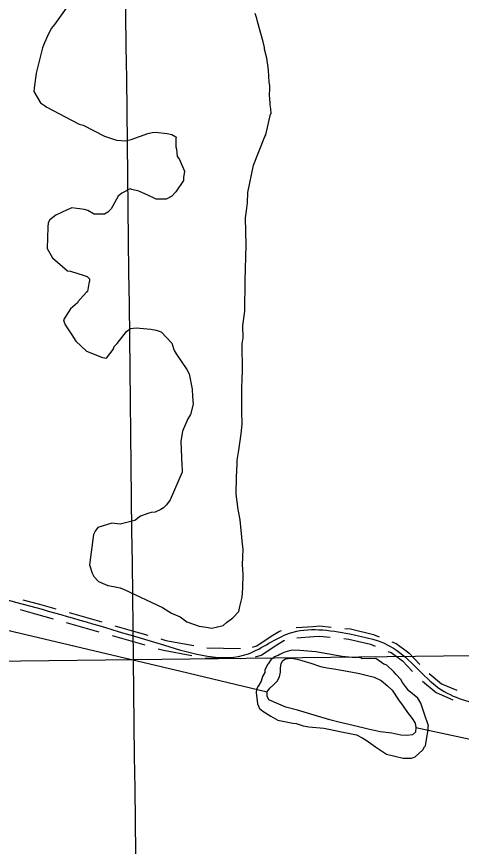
# Model space of a CAD drawing. Extents: x 3683613 to 3738215, y 469626 to 495384.
# Drawn here: x 3708584 to 3709888, y 480796 to 483230 of the extents above; entities that cross this region are included whole.
import ezdxf

# ---------------------------------------------------------------- set-up
doc = ezdxf.new("R2010")
doc.units = 0
for name, color, linetype in [('V-GRID-MAJR', 7, 'Continuous'), ('V-ROAD-CNTR', 7, 'Continuous'), ('V-SITE-VEGE', 7, 'Continuous'), ('V-TOPO-SHOR', 7, 'Continuous')]:
    doc.layers.add(name, color=color, linetype=linetype)

msp = doc.modelspace()

# ---------------------------------------------------------------- linework, layer by layer
at = {"layer": 'V-GRID-MAJR'}
for points in [[(3708998.322, 475286.336), (3708926.955, 481343.722), (3708855.552, 487404.19200000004), (3708784.148, 493464.672), (3708784.112, 493467.745)], [(3687787.437, 481100.81), (3693072.329, 481160.385), (3698357.213, 481220.729), (3703642.089, 481281.841), (3708926.955, 481343.722), (3714211.813, 481406.37200000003), (3719496.661, 481469.79000000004)]]:
    msp.add_spline(points, degree=3, dxfattribs=at)
at = {"layer": 'V-ROAD-CNTR'}
for points in [[(3708602.8757553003, 481519.2329354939), (3708651.071658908, 481505.9209621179)], [(3708651.071658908, 481505.9209621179), (3708699.266562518, 481492.6089887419)], [(3708594.8877712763, 481490.31499333), (3708643.083674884, 481477.00301995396)], [(3708643.083674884, 481477.00301995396), (3708691.278578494, 481463.69104657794)], [(3708737.93548518, 481481.751010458), (3708834.0262929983, 481454.0630658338)], [(3708729.629501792, 481452.9230681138), (3708825.7203096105, 481425.23512348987)], [(3708872.4622161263, 481442.98808798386), (3708920.507120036, 481429.14511567)], [(3708920.507120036, 481429.14511567), (3708968.553023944, 481415.301143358)], [(3709275.206410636, 481380.17021361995), (3709288.161384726, 481384.08820578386), (3709330.318300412, 481412.5081489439), (3709354.2962524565, 481427.1541196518), (3709361.023239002, 481429.3941151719)], [(3709403.706153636, 481437.6530986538), (3709453.592053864, 481441.03509188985)], [(3709453.593053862, 481441.03509188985), (3709472.2090166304, 481442.29708936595), (3709505.847949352, 481439.07809580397)], [(3709545.6648697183, 481435.2681034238), (3709563.084834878, 481433.602106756), (3709630.515700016, 481417.336139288), (3709646.746667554, 481410.70015256)], [(3708864.156232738, 481414.1601456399), (3708912.201136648, 481400.31717332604)], [(3708912.201136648, 481400.31717332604), (3708960.247040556, 481386.4732010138)], [(3709006.988947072, 481404.2261655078), (3709021.140918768, 481400.1481736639), (3709103.5507539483, 481385.461203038)], [(3709283.8903932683, 481351.4542710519), (3709301.1773586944, 481356.6822605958), (3709346.5302679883, 481387.2561994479), (3709367.0182270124, 481399.7701744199), (3709370.501220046, 481400.93017209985)], [(3709405.7361495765, 481407.7211585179), (3709455.622049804, 481411.1031517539)], [(3709455.621049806, 481411.1031517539), (3709471.791017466, 481412.1991495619), (3709502.989955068, 481409.2141555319)], [(3709542.8088754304, 481405.404163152), (3709558.114844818, 481403.94016608), (3709621.269718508, 481388.706196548), (3709635.392690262, 481382.932208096)], [(3708998.682963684, 481375.39822316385), (3709014.336932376, 481370.88823218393), (3709098.286764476, 481355.927262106)], [(3709141.896677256, 481378.62521670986), (3709190.6135798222, 481377.5572188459)], [(3709190.6135798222, 481377.5572188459), (3709240.601479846, 481376.4612210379)], [(3709683.771593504, 481395.56518282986), (3709696.084568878, 481390.5311928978), (3709728.7255035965, 481366.9162401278)], [(3709672.419616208, 481367.79523836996), (3709681.40859823, 481364.12124571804), (3709711.141538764, 481342.6102887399)], [(3709728.7255035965, 481366.9162401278), (3709734.692491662, 481362.60024876), (3709765.83842937, 481329.42631510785)], [(3709137.6986856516, 481348.90327615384), (3709138.9506831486, 481348.6832765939), (3709189.9555811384, 481347.56527882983)], [(3709189.9555811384, 481347.56527882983), (3709239.943481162, 481346.46928102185)], [(3709711.141538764, 481342.6102887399), (3709714.784531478, 481339.97429401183), (3709743.9684731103, 481308.89235617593)], [(3709793.340374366, 481303.0373678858), (3709829.534301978, 481272.80342835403), (3709874.036212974, 481253.48046700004)], [(3709774.1084128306, 481280.013413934), (3709813.620333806, 481247.0074799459), (3709862.08823687, 481225.9625220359)]]:
    msp.add_lwpolyline(points, dxfattribs=at)
msp.add_spline([(3707523.094914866, 483114.91074413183), (3707490.1779807, 482924.69112457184), (3707446.646067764, 482712.18354958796), (3707397.5761659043, 482515.15794364), (3707356.8812472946, 482278.10241775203), (3707309.929341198, 482090.13379368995), (3707277.31840642, 481940.96809202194), (3707249.6144618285, 481852.9352680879), (3707268.4294241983, 481840.940292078), (3707496.5069680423, 481788.218397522), (3708015.674929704, 481652.9266681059), (3708419.472122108, 481554.32886530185), (3709017.7389255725, 481385.518202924), (3709263.4894340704, 481360.956252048), (3709384.17919269, 481421.29513136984), (3709560.599839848, 481418.77113641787), (3709688.7465835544, 481377.3262193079), (3709821.577317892, 481259.90545415), (3709970.6730197, 481206.733560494), (3710055.091850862, 481209.07655580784), (3710089.831781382, 481270.4594330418), (3710116.70272764, 481508.27195741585), (3710102.89775525, 481791.566390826)], degree=3, dxfattribs=at)
at = {"layer": 'V-SITE-VEGE'}
for p, q in [((3708739.305, 483268.68700000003), (3708695.551, 483207.5290000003)), ((3709288.5500000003, 483224.22100000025), (3709283.198, 483239.142)), ((3708695.551, 483207.5290000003), (3708685.791, 483195.608)), ((3709290.407, 483215.9040000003), (3709288.5500000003, 483224.22100000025)), ((3709306.7970000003, 483156.10000000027), (3709290.407, 483215.9040000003)), ((3708685.791, 483195.608), (3708673.028, 483168.57800000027)), ((3708673.028, 483168.57800000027), (3708663.492, 483146.63400000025)), ((3709310.515, 483139.468), (3709306.7970000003, 483156.10000000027)), ((3708660.338, 483138.2070000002), (3708641.9450000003, 483064.24700000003)), ((3708663.492, 483146.63400000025), (3708660.338, 483138.2070000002)), ((3709310.625, 483134.457), (3709310.515, 483139.468)), ((3709317.912, 483107.87800000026), (3709310.625, 483134.457)), ((3709320.034, 483087.86900000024), (3709317.912, 483107.87800000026)), ((3709322.043, 483072.869), (3709320.034, 483087.86900000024)), ((3708641.9450000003, 483064.24700000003), (3708636.241, 483020.66200000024)), ((3709324.502, 483037.824), (3709322.043, 483072.869)), ((3709326.399, 483027.838), (3709324.502, 483037.824)), ((3708636.241, 483020.66200000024), (3708634.795, 483010.60000000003)), ((3708634.795, 483010.60000000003), (3708653.926, 482977.60000000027)), ((3709325.367, 482999.39900000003), (3709326.5870000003, 483019.484)), ((3709326.5870000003, 483019.484), (3709326.399, 483027.838)), ((3709327.5270000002, 482977.7190000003), (3709325.367, 482999.39900000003)), ((3708653.926, 482977.60000000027), (3708665.808, 482969.51100000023)), ((3708665.808, 482969.51100000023), (3708672.6040000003, 482964.64900000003)), ((3708672.6040000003, 482964.64900000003), (3708726.738, 482935.78000000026)), ((3709327.677, 482971.037), (3709327.5270000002, 482977.7190000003)), ((3709329.61, 482959.379), (3709327.677, 482971.037)), ((3709329.911, 482946.014), (3709329.61, 482959.379)), ((3708726.738, 482935.78000000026), (3708767.324, 482914.96400000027)), ((3709314.596, 482883.825), (3709328.279, 482944.3060000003)), ((3709328.279, 482944.3060000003), (3709329.911, 482946.01400000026)), ((3708767.324, 482914.96400000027), (3708779.093, 482911.886)), ((3708779.093, 482911.886), (3708841.66, 482879.86600000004)), ((3708920.4420000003, 482869.939), (3708968.515, 482887.73600000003)), ((3708968.515, 482887.73600000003), (3708981.841, 482889.70600000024)), ((3708981.841, 482889.70600000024), (3708991.827, 482891.60300000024)), ((3708991.827, 482891.60300000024), (3709025.353, 482887.3430000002)), ((3709025.353, 482887.343), (3709038.792, 482884.304)), ((3708841.66, 482879.86600000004), (3708877.043, 482867.291)), ((3708877.043, 482867.291), (3708903.81, 482866.222)), ((3708903.81, 482866.222), (3708920.4420000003, 482869.939)), ((3709038.792, 482884.30400000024), (3709050.6380000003, 482877.88300000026)), ((3709050.6380000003, 482877.88300000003), (3709052.346, 482876.251)), ((3709052.346, 482876.251), (3709050.75, 482872.87200000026)), ((3709050.75, 482872.87200000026), (3709051.316, 482847.81300000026)), ((3709278.166, 482794.417), (3709311.369, 482878.737)), ((3709311.369, 482878.737), (3709314.596, 482883.825)), ((3709051.316, 482847.81300000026), (3709053.136, 482841.17100000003)), ((3709053.136, 482841.17100000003), (3709055.295, 482819.48700000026)), ((3709055.295, 482819.48700000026), (3709060.458, 482812.91700000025)), ((3709060.458, 482812.91700000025), (3709076.3200000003, 482776.5010000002)), ((3709261.594, 482713.814), (3709278.166, 482794.417)), ((3709076.3200000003, 482776.5010000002), (3709073.393, 482758.05100000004)), ((3709073.5810000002, 482749.697), (3709050.9450000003, 482715.75800000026)), ((3709073.393, 482758.05100000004), (3709073.5810000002, 482749.697)), ((3708917.0300000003, 482724.443), (3708892.233, 482712.186)), ((3708922.0810000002, 482722.8870000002), (3708917.0300000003, 482724.443)), ((3708942.239, 482718.326), (3708922.0810000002, 482722.887)), ((3708970.94, 482705.599), (3708942.239, 482718.326)), ((3709050.9450000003, 482715.75800000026), (3709039.5130000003, 482703.799)), ((3708882.399, 482703.609), (3708861.507, 482666.36400000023)), ((3708892.233, 482712.186), (3708882.399, 482703.609)), ((3708987.836, 482697.62200000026), (3708970.94, 482705.599)), ((3708992.923, 482694.395), (3708987.836, 482697.62200000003)), ((3709022.9960000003, 482695.071), (3708992.923, 482694.395)), ((3709039.5130000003, 482703.799), (3709022.9960000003, 482695.071)), ((3709260.6010000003, 482683.704), (3709261.594, 482713.814)), ((3708746.1210000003, 482668.78), (3708732.8680000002, 482663.47000000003)), ((3708761.196, 482667.44900000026), (3708746.1210000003, 482668.78)), ((3708782.989, 482664.596), (3708761.196, 482667.44900000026)), ((3708861.507, 482666.36400000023), (3708851.7090000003, 482656.11600000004)), ((3709254.895, 482640.1210000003), (3709259.268, 482668.631)), ((3709259.268, 482668.631), (3709260.6010000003, 482683.704)), ((3708699.795, 482647.68200000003), (3708681.719, 482633.90100000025)), ((3708732.8680000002, 482663.47000000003), (3708699.795, 482647.68200000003)), ((3708793.0870000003, 482661.481), (3708782.989, 482664.596)), ((3708810.018, 482651.833), (3708793.0870000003, 482661.481)), ((3708811.7260000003, 482650.201), (3708810.018, 482651.83299999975)), ((3708818.411, 482650.351), (3708811.7260000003, 482650.201)), ((3708841.7970000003, 482650.87700000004), (3708818.411, 482650.35100000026)), ((3708851.7090000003, 482656.11600000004), (3708841.7970000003, 482650.87700000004)), ((3708676.894, 482625.43700000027), (3708675.524, 482612.034)), ((3708681.719, 482633.90100000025), (3708676.894, 482625.43700000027)), ((3709256.699, 482559.927), (3709254.895, 482640.1210000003)), ((3708675.524, 482612.034), (3708673.574, 482550.146)), ((3708673.574, 482550.146), (3708689.25, 482522.082)), ((3709254.018, 482456.237), (3709256.699, 482559.927)), ((3708689.25, 482522.082), (3708733.5500000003, 482484.637)), ((3708733.5500000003, 482484.637), (3708741.943, 482483.15400000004)), ((3708741.943, 482483.15400000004), (3708782.3370000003, 482470.69200000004)), ((3708782.3370000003, 482470.69200000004), (3708790.767, 482467.538)), ((3708790.767, 482467.538), (3708797.599, 482461.007)), ((3708796.2290000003, 482447.603), (3708791.744, 482424.10200000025)), ((3708797.7120000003, 482455.993), (3708796.2290000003, 482447.603)), ((3708797.599, 482461.007), (3708797.7120000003, 482455.993)), ((3709252.71, 482365.947), (3709254.018, 482456.237)), ((3708791.744, 482424.10200000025), (3708788.477, 482420.686)), ((3708788.477, 482420.686), (3708764.02, 482393.39)), ((3708762.4250000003, 482390.01300000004), (3708742.756, 482372.8550000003)), ((3708764.02, 482393.39), (3708762.4250000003, 482390.01300000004)), ((3708742.756, 482372.8550000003), (3708721.7490000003, 482340.623)), ((3709246.965, 482324.03), (3709252.71, 482365.947)), ((3708721.7490000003, 482340.623), (3708723.5700000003, 482333.9800000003)), ((3708723.5700000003, 482333.9800000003), (3708727.1010000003, 482325.702)), ((3708727.1010000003, 482325.702), (3708746.1550000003, 482296.04200000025)), ((3708878.774, 482270.614), (3708906.3850000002, 482306.336)), ((3708906.3850000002, 482306.336), (3708917.8880000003, 482314.9520000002)), ((3708917.8880000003, 482314.9520000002), (3708934.561, 482317.00000000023)), ((3708934.561, 482317.00000000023), (3708978.108, 482312.9630000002)), ((3708978.108, 482312.9630000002), (3708993.22, 482309.96100000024)), ((3708993.22, 482309.96100000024), (3709008.367, 482305.28700000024)), ((3709008.367, 482305.287), (3709039.191, 482272.55)), ((3709247.7970000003, 482287.277), (3709246.965, 482324.03)), ((3708746.1550000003, 482296.04200000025), (3708758.259, 482277.93)), ((3708758.259, 482277.93), (3708789.0100000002, 482248.53500000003)), ((3709244.827, 482270.496), (3709247.7970000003, 482287.277)), ((3708847.972, 482228.13300000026), (3708867.454, 482253.643)), ((3708867.454, 482253.643), (3708870.608, 482262.072)), ((3708870.608, 482262.072), (3708878.774, 482270.614)), ((3709039.191, 482272.55), (3709046.362, 482250.98400000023)), ((3709246.597, 482191.977), (3709244.827, 482270.496)), ((3708789.0100000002, 482248.53500000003), (3708836.239, 482229.54000000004)), ((3708836.239, 482229.54000000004), (3708847.972, 482228.13300000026)), ((3709046.362, 482250.98400000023), (3709051.598, 482241.074)), ((3709051.598, 482241.074), (3709082.724, 482194.974)), ((3709082.724, 482194.974), (3709089.707, 482181.75800000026)), ((3709089.707, 482181.75800000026), (3709099.075, 482136.83900000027)), ((3709245.5270000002, 482165.2080000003), (3709246.597, 482191.977)), ((3709244.383, 482141.781), (3709245.5270000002, 482165.2080000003)), ((3709099.075, 482136.83900000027), (3709099.5640000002, 482115.12)), ((3709244.29, 482071.57800000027), (3709244.383, 482141.781)), ((3709099.5640000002, 482115.12), (3709101.723, 482093.44200000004)), ((3709101.723, 482093.44200000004), (3709094.0470000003, 482063.179)), ((3709090.822, 482058.0940000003), (3709085.994, 482049.62700000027)), ((3709094.0470000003, 482063.179), (3709090.822, 482058.0940000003)), ((3709245.1180000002, 482034.824), (3709244.29, 482071.57800000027)), ((3709085.994, 482049.62700000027), (3709070.077, 482014.16800000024)), ((3709242.417, 482006.349), (3709245.1180000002, 482034.824)), ((3709070.077, 482014.16800000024), (3709065.744, 481983.985)), ((3709065.744, 481983.985), (3709068.994, 481913.857)), ((3709235.154, 481957.711), (3709242.417, 482006.349)), ((3709230.782, 481929.19900000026), (3709235.154, 481957.711)), ((3709068.994, 481913.857), (3709069.293, 481900.492)), ((3709228.568, 481879.00400000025), (3709231.044, 481917.50200000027)), ((3709231.044, 481917.50200000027), (3709230.782, 481929.19900000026)), ((3709069.4450000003, 481893.80700000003), (3709034.495, 481812.79000000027)), ((3709069.293, 481900.492), (3709069.4450000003, 481893.80700000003)), ((3709228.025, 481828.847), (3709228.568, 481879.00400000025)), ((3709234.0530000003, 481783.854), (3709228.025, 481828.847)), ((3709014.9760000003, 481788.949), (3709006.735, 481783.75200000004)), ((3709023.139, 481797.492), (3709014.9760000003, 481788.949)), ((3709034.495, 481812.79000000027), (3709023.139, 481797.492)), ((3708971.878, 481772.93800000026), (3708947.005, 481764.01900000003)), ((3708978.522, 481774.759), (3708971.878, 481772.938)), ((3708990.179, 481776.69200000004), (3708978.522, 481774.759)), ((3709006.735, 481783.75200000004), (3708990.179, 481776.6920000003)), ((3709239.742, 481753.89600000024), (3709234.0530000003, 481783.854)), ((3708863.889, 481743.762), (3708822.384, 481731.13000000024)), ((3708878.96, 481742.42900000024), (3708863.889, 481743.762)), ((3708887.353, 481740.94800000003), (3708878.96, 481742.429)), ((3708930.561, 481751.95000000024), (3708887.353, 481740.94800000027)), ((3708947.005, 481764.01900000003), (3708930.561, 481751.95000000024)), ((3709246.369, 481682.17100000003), (3709239.742, 481753.89600000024)), ((3708814.258, 481720.917), (3708809.471, 481710.781)), ((3708822.384, 481731.13000000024), (3708814.258, 481720.917)), ((3708809.471, 481710.781), (3708798.099, 481621.93500000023)), ((3709246.054, 481621.9900000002), (3709248.378, 481667.17100000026)), ((3709248.378, 481667.17100000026), (3709246.369, 481682.17100000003)), ((3708798.099, 481621.93500000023), (3708805.349, 481597.027)), ((3709248.325, 481595.299), (3709246.054, 481621.9900000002)), ((3708805.349, 481597.027), (3708810.583, 481587.117)), ((3709247.596, 481553.495), (3709248.325, 481595.299)), ((3708810.583, 481587.117), (3708824.287, 481572.382)), ((3708824.287, 481572.382), (3708851.279, 481561.28999999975)), ((3708851.279, 481561.29000000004), (3708868.059, 481558.324)), ((3708868.059, 481558.324), (3708888.221, 481553.76300000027)), ((3708888.221, 481553.76300000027), (3708900.0300000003, 481549.016)), ((3708900.0300000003, 481549.016), (3709011.531, 481496.36600000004)), ((3709244.856, 481526.689), (3709247.596, 481553.495)), ((3709238.775, 481499.809), (3709244.856, 481526.689)), ((3709235.773, 481484.69900000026), (3709238.775, 481499.809)), ((3709011.531, 481496.36600000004), (3709038.639, 481480.26100000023)), ((3709038.639, 481480.26100000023), (3709063.96, 481469.13)), ((3709217.808, 481465.906), (3709235.773, 481484.69900000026)), ((3709063.96, 481469.13), (3709082.677, 481454.509)), ((3709082.677, 481454.509), (3709119.7290000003, 481441.971)), ((3709189.898, 481443.5500000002), (3709199.7320000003, 481452.12900000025)), ((3709199.7320000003, 481452.12900000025), (3709217.808, 481465.906)), ((3709119.7290000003, 481441.971), (3709139.853, 481439.081)), ((3709139.853, 481439.081), (3709156.632, 481436.11600000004)), ((3709156.632, 481436.11600000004), (3709189.898, 481443.55)), ((3709339.056, 481351.634), (3709334.157, 481346.50800000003)), ((3709350.674, 481355.238), (3709339.056, 481351.634)), ((3709355.612, 481358.6910000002), (3709350.674, 481355.238)), ((3709365.522, 481363.92800000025), (3709355.612, 481358.6910000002)), ((3709370.4960000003, 481365.71400000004), (3709365.522, 481363.92800000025)), ((3709383.786, 481369.3550000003), (3709370.4960000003, 481365.71400000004)), ((3709392.103, 481371.2130000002), (3709383.786, 481369.3550000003)), ((3709413.859, 481370.033), (3709392.103, 481371.213)), ((3709449.017, 481367.479), (3709413.859, 481370.033)), ((3709460.748, 481366.0720000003), (3709449.017, 481367.479)), ((3709477.529, 481363.107), (3709460.748, 481366.0720000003)), ((3709537.935, 481352.766), (3709477.529, 481363.107)), ((3709568.0810000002, 481350.102), (3709537.935, 481352.766)), ((3709319.497, 481329.46400000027), (3709311.518, 481312.56800000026)), ((3709321.129, 481331.172), (3709319.497, 481329.46400000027)), ((3709329.219, 481343.0550000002), (3709321.129, 481331.172)), ((3709334.157, 481346.50800000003), (3709329.219, 481343.0550000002)), ((3709589.835, 481348.92), (3709568.0810000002, 481350.102)), ((3709594.8880000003, 481347.36400000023), (3709589.835, 481348.92)), ((3709596.596, 481345.729), (3709594.8880000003, 481347.36400000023)), ((3709636.6890000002, 481346.63300000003), (3709596.596, 481345.729)), ((3709660.454, 481330.45100000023), (3709636.6890000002, 481346.63300000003)), ((3709668.884, 481327.3000000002), (3709660.454, 481330.45100000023)), ((3709689.382, 481307.702), (3709668.884, 481327.3000000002)), ((3709311.67, 481305.886), (3709305.251, 481294.042)), ((3709311.518, 481312.56800000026), (3709311.67, 481305.886)), ((3709696.253, 481299.5), (3709689.382, 481307.702)), ((3709300.541, 481280.564), (3709294.12, 481268.7190000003)), ((3709305.251, 481294.042), (3709300.541, 481280.564)), ((3709709.957, 481284.765), (3709696.253, 481299.5)), ((3709715.156, 481276.525), (3709709.957, 481284.765)), ((3709287.702, 481256.87500000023), (3709286.256, 481246.811)), ((3709292.525, 481265.34100000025), (3709287.702, 481256.87500000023)), ((3709294.12, 481268.7190000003), (3709292.525, 481265.34100000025)), ((3709723.772, 481265.018), (3709715.156, 481276.525)), ((3709734.096, 481251.88000000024), (3709723.772, 481265.018)), ((3709286.256, 481246.811), (3709290.348, 481213.476)), ((3709759.645, 481230.7240000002), (3709734.096, 481251.88000000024)), ((3709768.3370000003, 481215.876), (3709759.645, 481230.7240000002)), ((3709290.348, 481213.476), (3709295.663, 481200.22300000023)), ((3709779.038, 481186.031), (3709768.3370000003, 481215.876)), ((3709295.663, 481200.22300000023), (3709305.8740000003, 481192.09700000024)), ((3709305.8740000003, 481192.09700000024), (3709329.602, 481177.587)), ((3709791.559, 481149.541), (3709779.038, 481186.031)), ((3709329.602, 481177.587), (3709349.912, 481166.343)), ((3709349.912, 481166.343), (3709393.573, 481157.29700000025)), ((3709393.573, 481157.29700000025), (3709403.6350000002, 481155.85300000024)), ((3709403.6350000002, 481155.853), (3709423.832, 481149.621)), ((3709423.832, 481149.621), (3709440.614, 481146.656)), ((3709440.614, 481146.656), (3709484.165, 481142.621)), ((3709484.165, 481142.6210000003), (3709504.323, 481138.06000000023)), ((3709504.323, 481138.06), (3709536.216, 481132.094)), ((3709536.216, 481132.0940000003), (3709579.876, 481123.04600000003)), ((3709787.187, 481121.027), (3709790.1520000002, 481137.808)), ((3709789.927, 481147.8330000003), (3709791.559, 481149.54100000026)), ((3709790.1520000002, 481137.808), (3709789.927, 481147.8330000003)), ((3709579.876, 481123.04600000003), (3709598.4820000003, 481113.43700000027)), ((3709598.4820000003, 481113.43700000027), (3709608.6520000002, 481106.9800000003)), ((3709782.8510000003, 481090.844), (3709787.187, 481121.027)), ((3709608.6520000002, 481106.9800000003), (3709635.835, 481087.534)), ((3709635.835, 481087.534), (3709647.718, 481079.444)), ((3709774.761, 481078.961), (3709779.586, 481087.428)), ((3709779.586, 481087.428), (3709782.8510000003, 481090.8440000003)), ((3709647.718, 481079.444), (3709668.0670000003, 481066.53)), ((3709668.0670000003, 481066.53), (3709716.815, 481054.256)), ((3709741.877, 481054.81900000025), (3709751.824, 481058.387)), ((3709751.824, 481058.387), (3709774.761, 481078.961)), ((3709716.815, 481054.256), (3709741.877, 481054.81900000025))]:
    msp.add_line(p, q, dxfattribs=at)
at = {"layer": 'V-TOPO-SHOR'}
for points in [[(3708519.3540000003, 481438.365), (3709065.826, 481309.304), (3709318.58, 481248.865)], [(3709420.484, 481341.39400000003), (3709446.793, 481333.112), (3709475.159, 481323.754), (3709494.276, 481319.243), (3709513.42, 481316.287), (3709536.188, 481312.744), (3709564.114, 481307.547), (3709588.936, 481302.92600000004), (3709608.5700000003, 481298.40400000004), (3709631.799, 481291.738), (3709652.8910000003, 481282), (3709670.7660000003, 481266.613), (3709684.537, 481253.897), (3709703.2120000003, 481226.04000000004), (3709717.387, 481207.092), (3709729.494, 481188.699), (3709743.169, 481170.797), (3709751.723, 481156.623), (3709754.083, 481144.124), (3709752.79, 481130.657), (3709744.332, 481122.514), (3709728.2120000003, 481120.74), (3709710.583, 481121.592), (3709684.223, 481127.28), (3709650.065, 481132.076), (3709614.915, 481139.48600000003), (3709570.486, 481150.18200000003), (3709532.254, 481159.208), (3709501.7830000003, 481167.048), (3709456.377, 481180.878), (3709407.348, 481195.29600000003), (3709373.255, 481203.723), (3709353.181, 481212.405), (3709323.327, 481225.424), (3709318.336, 481235.895), (3709318.58, 481248.865), (3709326.049, 481259.623), (3709338.185, 481270.291), (3709348.2260000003, 481279.962), (3709354.7060000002, 481293.333), (3709357.555, 481306.772), (3709357.77, 481318.186), (3709359.591, 481332.164), (3709364.426, 481340.89400000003), (3709371.776, 481345.424), (3709379.588, 481346.835), (3709389.465, 481347.68700000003), (3709406.535, 481344.771), (3709420.484, 481341.39400000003)], [(3709754.083, 481144.124), (3710226.395, 481042.775), (3710765.522, 480902.641), (3711201.7830000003, 480794.006), (3711780.736, 480657.71), (3712233.858, 480551.306), (3712712.6750000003, 480429.129), (3713315.958, 480285.746), (3714069.911, 480105.96400000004)]]:
    msp.add_lwpolyline(points, dxfattribs=at)

doc.saveas('drawing.dxf')
